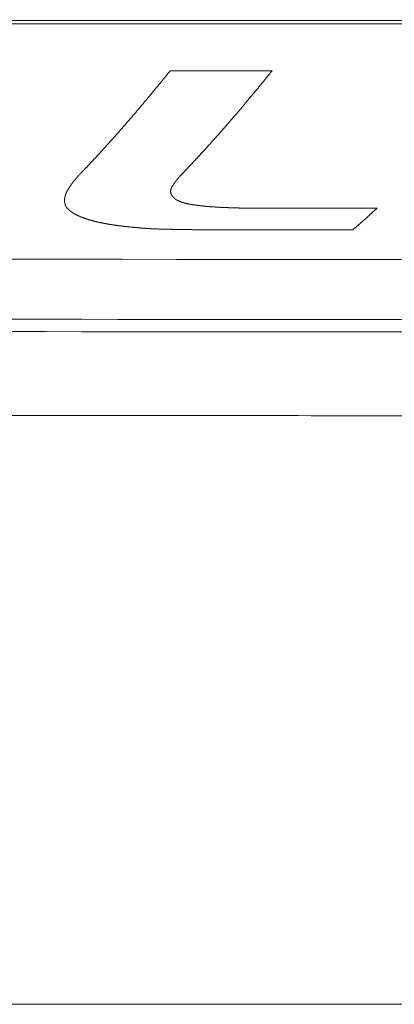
# Model space of a CAD drawing. Header units: millimetres. Extents: x 0 to 594, y 0 to 420.
# Tile 317 of 656: x 295.14 to 299.21, y 254.11 to 264.78. Entities that reach past the tile are written whole.
import ezdxf

# ---------------------------------------------------------------- set-up
doc = ezdxf.new("R2010")
doc.units = ezdxf.units.MM
doc.layers.add('1', color=7, linetype='Continuous', true_color=0xffffff)

msp = doc.modelspace()

# ---------------------------------------------------------------- linework, layer by layer
at = {"layer": '1', "color": 8, "linetype": 'Continuous', "lineweight": 18}
msp.add_line((73.601, 254.109), (350.782, 254.109), dxfattribs=at)
at = {"layer": '1', "color": 155, "linetype": 'Continuous', "lineweight": 13}
for points, knots in [([(282.068, 264.769), (283.645, 264.77), (286.798, 264.771), (291.133, 264.773), (295.074, 264.775), (299.409, 264.776), (304.533, 264.779), (310.05, 264.781), (315.174, 264.783), (318.327, 264.784), (319.903, 264.785)], [0, 0, 0, 0, 0.125, 0.25, 0.343754, 0.4375, 0.593746, 0.75, 0.875, 1, 1, 1, 1]), ([(295.814, 263.126), (295.816, 263.128), (295.821, 263.133), (295.827, 263.14), (295.834, 263.146), (295.84, 263.153), (295.847, 263.16), (295.853, 263.167), (295.86, 263.174), (295.867, 263.181), (295.873, 263.187), (295.88, 263.194), (295.886, 263.201), (295.893, 263.208), (295.899, 263.215), (295.906, 263.222), (295.912, 263.229), (295.919, 263.236), (295.925, 263.243), (295.932, 263.25), (295.938, 263.257), (295.945, 263.264), (295.951, 263.271), (295.958, 263.278), (295.965, 263.285), (295.971, 263.292), (295.978, 263.299), (295.984, 263.306), (295.991, 263.313), (295.997, 263.32), (296.004, 263.327), (296.01, 263.334), (296.017, 263.341), (296.023, 263.348), (296.03, 263.355), (296.037, 263.362), (296.043, 263.37), (296.05, 263.377), (296.056, 263.384), (296.063, 263.391), (296.069, 263.398), (296.076, 263.406), (296.082, 263.413), (296.089, 263.42), (296.096, 263.427), (296.102, 263.434), (296.109, 263.442), (296.115, 263.449), (296.122, 263.456), (296.128, 263.464), (296.135, 263.471), (296.141, 263.478), (296.148, 263.485), (296.155, 263.493), (296.161, 263.5), (296.168, 263.508), (296.174, 263.515), (296.181, 263.522), (296.187, 263.53), (296.194, 263.537), (296.201, 263.544), (296.207, 263.552), (296.214, 263.559), (296.22, 263.567), (296.227, 263.574), (296.233, 263.582), (296.24, 263.589), (296.247, 263.597), (296.253, 263.604), (296.26, 263.612), (296.266, 263.619), (296.273, 263.627), (296.279, 263.634), (296.286, 263.642), (296.293, 263.649), (296.299, 263.657), (296.306, 263.665), (296.312, 263.672), (296.319, 263.68), (296.326, 263.687), (296.332, 263.695), (296.339, 263.703), (296.345, 263.71), (296.352, 263.718), (296.359, 263.726), (296.365, 263.733), (296.372, 263.741), (296.378, 263.749), (296.385, 263.756), (296.392, 263.764), (296.398, 263.772), (296.405, 263.78), (296.411, 263.787), (296.418, 263.795), (296.425, 263.803), (296.431, 263.811), (296.438, 263.819), (296.444, 263.826), (296.451, 263.834), (296.458, 263.842), (296.464, 263.85), (296.471, 263.858), (296.478, 263.866), (296.484, 263.873), (296.491, 263.881), (296.497, 263.889), (296.504, 263.897), (296.511, 263.905), (296.517, 263.913), (296.524, 263.921), (296.531, 263.929), (296.537, 263.937), (296.544, 263.945), (296.551, 263.953), (296.557, 263.961), (296.564, 263.969), (296.571, 263.977), (296.577, 263.985), (296.584, 263.993), (296.591, 264.001), (296.597, 264.009), (296.604, 264.017), (296.611, 264.025), (296.617, 264.033), (296.624, 264.041), (296.631, 264.049), (296.637, 264.057), (296.644, 264.065), (296.651, 264.073), (296.657, 264.082), (296.664, 264.09), (296.671, 264.098), (296.677, 264.106), (296.684, 264.114), (296.691, 264.122), (296.697, 264.131), (296.704, 264.139), (296.711, 264.147), (296.717, 264.155), (296.724, 264.163), (296.731, 264.172), (296.738, 264.18), (296.744, 264.188), (296.751, 264.196), (296.758, 264.205), (296.764, 264.213), (296.771, 264.221), (296.776, 264.227), (296.778, 264.23)], [0, 0, 0, 0, 0.006849, 0.013699, 0.020548, 0.027397, 0.034247, 0.041096, 0.047945, 0.054795, 0.061644, 0.068493, 0.075343, 0.082192, 0.089041, 0.095891, 0.10274, 0.10959, 0.116439, 0.123288, 0.130138, 0.136987, 0.143837, 0.150686, 0.157535, 0.164385, 0.171234, 0.178084, 0.184933, 0.191782, 0.198632, 0.205481, 0.212331, 0.21918, 0.226029, 0.232879, 0.239728, 0.246578, 0.253427, 0.260276, 0.267126, 0.273975, 0.280825, 0.287674, 0.294523, 0.301373, 0.308222, 0.315072, 0.321921, 0.32877, 0.33562, 0.342469, 0.349318, 0.356168, 0.363017, 0.369867, 0.376716, 0.383565, 0.390415, 0.397264, 0.404113, 0.410963, 0.417812, 0.424662, 0.431511, 0.43836, 0.44521, 0.452059, 0.458908, 0.465758, 0.472607, 0.479456, 0.486306, 0.493155, 0.500004, 0.506854, 0.513703, 0.520552, 0.527402, 0.534251, 0.5411, 0.54795, 0.554799, 0.561648, 0.568497, 0.575347, 0.582196, 0.589045, 0.595895, 0.602744, 0.609593, 0.616442, 0.623292, 0.630141, 0.63699, 0.643839, 0.650689, 0.657538, 0.664387, 0.671236, 0.678086, 0.684935, 0.691784, 0.698633, 0.705483, 0.712332, 0.719181, 0.72603, 0.73288, 0.739729, 0.746578, 0.753427, 0.760276, 0.767126, 0.773975, 0.780824, 0.787673, 0.794523, 0.801372, 0.808221, 0.81507, 0.821919, 0.828769, 0.835618, 0.842467, 0.849316, 0.856166, 0.863015, 0.869864, 0.876713, 0.883562, 0.890412, 0.897261, 0.90411, 0.910959, 0.917809, 0.924658, 0.931507, 0.938356, 0.945206, 0.952055, 0.958904, 0.965754, 0.972603, 0.979452, 0.986301, 0.993151, 1, 1, 1, 1]), ([(297.885, 264.23), (297.883, 264.228), (297.878, 264.222), (297.872, 264.215), (297.866, 264.207), (297.86, 264.199), (297.854, 264.192), (297.847, 264.184), (297.841, 264.177), (297.835, 264.169), (297.829, 264.161), (297.823, 264.154), (297.816, 264.146), (297.81, 264.138), (297.804, 264.131), (297.798, 264.123), (297.792, 264.116), (297.785, 264.108), (297.779, 264.101), (297.773, 264.093), (297.767, 264.086), (297.761, 264.078), (297.754, 264.07), (297.748, 264.063), (297.742, 264.055), (297.736, 264.048), (297.73, 264.04), (297.724, 264.033), (297.717, 264.026), (297.711, 264.018), (297.705, 264.011), (297.699, 264.003), (297.693, 263.996), (297.687, 263.988), (297.68, 263.981), (297.674, 263.973), (297.668, 263.966), (297.662, 263.959), (297.656, 263.951), (297.65, 263.944), (297.644, 263.937), (297.637, 263.929), (297.631, 263.922), (297.625, 263.914), (297.619, 263.907), (297.613, 263.9), (297.607, 263.893), (297.601, 263.885), (297.594, 263.878), (297.588, 263.871), (297.582, 263.863), (297.576, 263.856), (297.57, 263.849), (297.564, 263.842), (297.558, 263.834), (297.552, 263.827), (297.545, 263.82), (297.539, 263.813), (297.533, 263.805), (297.527, 263.798), (297.521, 263.791), (297.515, 263.784), (297.509, 263.777), (297.503, 263.769), (297.496, 263.762), (297.49, 263.755), (297.484, 263.748), (297.478, 263.741), (297.472, 263.734), (297.466, 263.727), (297.46, 263.72), (297.454, 263.712), (297.448, 263.705), (297.442, 263.698), (297.435, 263.691), (297.429, 263.684), (297.423, 263.677), (297.417, 263.67), (297.411, 263.663), (297.405, 263.656), (297.399, 263.649), (297.393, 263.642), (297.387, 263.635), (297.381, 263.628), (297.374, 263.621), (297.368, 263.614), (297.362, 263.607), (297.356, 263.6), (297.35, 263.593), (297.344, 263.586), (297.338, 263.579), (297.332, 263.573), (297.326, 263.566), (297.32, 263.559), (297.314, 263.552), (297.308, 263.545), (297.301, 263.538), (297.295, 263.531), (297.289, 263.524), (297.283, 263.518), (297.277, 263.511), (297.271, 263.504), (297.265, 263.497), (297.259, 263.49), (297.253, 263.484), (297.247, 263.477), (297.241, 263.47), (297.235, 263.463), (297.229, 263.457), (297.222, 263.45), (297.216, 263.443), (297.21, 263.436), (297.204, 263.43), (297.198, 263.423), (297.192, 263.416), (297.186, 263.41), (297.18, 263.403), (297.174, 263.396), (297.168, 263.39), (297.162, 263.383), (297.156, 263.376), (297.15, 263.37), (297.144, 263.363), (297.138, 263.356), (297.132, 263.35), (297.125, 263.343), (297.119, 263.337), (297.113, 263.33), (297.107, 263.324), (297.101, 263.317), (297.095, 263.31), (297.089, 263.304), (297.083, 263.297), (297.077, 263.291), (297.071, 263.284), (297.065, 263.278), (297.059, 263.271), (297.053, 263.265), (297.047, 263.258), (297.041, 263.252), (297.035, 263.246), (297.029, 263.239), (297.023, 263.233), (297.016, 263.226), (297.01, 263.22), (297.004, 263.214), (296.998, 263.207), (296.994, 263.203), (296.992, 263.201)], [0, 0, 0, 0, 0.006849, 0.013699, 0.020548, 0.027397, 0.034246, 0.041096, 0.047945, 0.054794, 0.061644, 0.068493, 0.075342, 0.082191, 0.089041, 0.09589, 0.102739, 0.109588, 0.116438, 0.123287, 0.130136, 0.136985, 0.143835, 0.150684, 0.157533, 0.164382, 0.171232, 0.178081, 0.18493, 0.191779, 0.198628, 0.205478, 0.212327, 0.219176, 0.226025, 0.232875, 0.239724, 0.246573, 0.253422, 0.260272, 0.267121, 0.27397, 0.280819, 0.287669, 0.294518, 0.301367, 0.308216, 0.315066, 0.321915, 0.328764, 0.335613, 0.342463, 0.349312, 0.356161, 0.36301, 0.36986, 0.376709, 0.383558, 0.390407, 0.397257, 0.404106, 0.410955, 0.417805, 0.424654, 0.431503, 0.438352, 0.445202, 0.452051, 0.4589, 0.46575, 0.472599, 0.479448, 0.486298, 0.493147, 0.499996, 0.506846, 0.513695, 0.520544, 0.527394, 0.534243, 0.541092, 0.547942, 0.554791, 0.56164, 0.56849, 0.575339, 0.582188, 0.589038, 0.595887, 0.602736, 0.609586, 0.616435, 0.623284, 0.630134, 0.636983, 0.643833, 0.650682, 0.657531, 0.664381, 0.67123, 0.678079, 0.684929, 0.691778, 0.698628, 0.705477, 0.712326, 0.719176, 0.726025, 0.732875, 0.739724, 0.746573, 0.753423, 0.760272, 0.767122, 0.773971, 0.78082, 0.78767, 0.794519, 0.801368, 0.808218, 0.815067, 0.821917, 0.828766, 0.835615, 0.842465, 0.849314, 0.856164, 0.863013, 0.869862, 0.876712, 0.883561, 0.89041, 0.89726, 0.904109, 0.910959, 0.917808, 0.924657, 0.931507, 0.938356, 0.945205, 0.952055, 0.958904, 0.965753, 0.972603, 0.979452, 0.986301, 0.993151, 1, 1, 1, 1]), ([(296.992, 263.201), (296.99, 263.199), (296.987, 263.195), (296.981, 263.189), (296.976, 263.183), (296.97, 263.177), (296.964, 263.171), (296.959, 263.166), (296.953, 263.16), (296.948, 263.154), (296.942, 263.148), (296.937, 263.142), (296.931, 263.137), (296.926, 263.131), (296.92, 263.125), (296.914, 263.119), (296.909, 263.113), (296.903, 263.108), (296.898, 263.102), (296.894, 263.098), (296.892, 263.096)], [0, 0, 0, 0, 0.055556, 0.111111, 0.166667, 0.222222, 0.277778, 0.333333, 0.388889, 0.444444, 0.5, 0.555555, 0.611111, 0.666666, 0.722222, 0.777778, 0.833333, 0.888889, 0.944444, 1, 1, 1, 1]), ([(295.668, 262.942), (295.669, 262.943), (295.67, 262.944), (295.671, 262.946), (295.672, 262.948), (295.674, 262.951), (295.675, 262.953), (295.676, 262.955), (295.678, 262.957), (295.679, 262.959), (295.681, 262.962), (295.682, 262.964), (295.683, 262.966), (295.685, 262.968), (295.686, 262.97), (295.688, 262.973), (295.689, 262.975), (295.691, 262.977), (295.692, 262.979), (295.694, 262.981), (295.695, 262.983), (295.697, 262.986), (295.698, 262.988), (295.7, 262.99), (295.701, 262.992), (295.703, 262.994), (295.704, 262.997), (295.706, 262.999), (295.707, 263.001), (295.709, 263.003), (295.711, 263.005), (295.712, 263.007), (295.714, 263.01), (295.715, 263.012), (295.717, 263.014), (295.719, 263.016), (295.72, 263.018), (295.722, 263.02), (295.724, 263.023), (295.725, 263.025), (295.727, 263.027), (295.729, 263.029), (295.731, 263.031), (295.732, 263.033), (295.734, 263.036), (295.736, 263.038), (295.737, 263.04), (295.739, 263.042), (295.741, 263.044), (295.743, 263.046), (295.745, 263.049), (295.746, 263.051), (295.748, 263.053), (295.75, 263.055), (295.752, 263.057), (295.754, 263.059), (295.755, 263.062), (295.757, 263.064), (295.759, 263.066), (295.761, 263.068), (295.763, 263.07), (295.765, 263.072), (295.767, 263.075), (295.769, 263.077), (295.77, 263.079), (295.772, 263.081), (295.774, 263.083), (295.776, 263.085), (295.778, 263.088), (295.78, 263.09), (295.782, 263.092), (295.784, 263.094), (295.786, 263.096), (295.788, 263.098), (295.79, 263.1), (295.792, 263.103), (295.794, 263.105), (295.796, 263.107), (295.798, 263.109), (295.8, 263.111), (295.802, 263.113), (295.804, 263.115), (295.806, 263.118), (295.808, 263.12), (295.81, 263.122), (295.812, 263.124), (295.814, 263.125), (295.814, 263.126)], [0, 0, 0, 0, 0.011764, 0.023528, 0.035292, 0.047055, 0.058817, 0.07058, 0.082342, 0.094104, 0.105865, 0.117627, 0.129388, 0.141149, 0.15291, 0.164671, 0.176432, 0.188192, 0.199953, 0.211714, 0.223474, 0.235235, 0.246996, 0.258757, 0.270518, 0.282279, 0.29404, 0.305801, 0.317563, 0.329325, 0.341086, 0.352848, 0.364611, 0.376373, 0.388136, 0.399898, 0.411661, 0.423425, 0.435188, 0.446952, 0.458716, 0.47048, 0.482244, 0.494009, 0.505774, 0.517539, 0.529305, 0.54107, 0.552836, 0.564602, 0.576369, 0.588135, 0.599902, 0.611669, 0.623436, 0.635203, 0.646971, 0.658738, 0.670506, 0.682274, 0.694042, 0.705811, 0.717579, 0.729347, 0.741116, 0.752884, 0.764653, 0.776421, 0.78819, 0.799959, 0.811727, 0.823496, 0.835264, 0.847032, 0.858801, 0.870569, 0.882336, 0.894104, 0.905872, 0.917639, 0.929406, 0.941172, 0.952939, 0.964705, 0.97647, 0.988235, 1, 1, 1, 1]), ([(296.892, 263.096), (296.892, 263.096), (296.891, 263.095), (296.889, 263.093), (296.888, 263.092), (296.886, 263.09), (296.885, 263.089), (296.884, 263.087), (296.882, 263.086), (296.881, 263.084), (296.88, 263.083), (296.878, 263.081), (296.877, 263.08), (296.876, 263.078), (296.874, 263.076), (296.873, 263.075), (296.872, 263.073), (296.87, 263.072), (296.869, 263.07), (296.868, 263.069), (296.866, 263.067), (296.865, 263.066), (296.864, 263.064), (296.863, 263.063), (296.861, 263.061), (296.86, 263.06), (296.859, 263.058), (296.858, 263.056), (296.856, 263.055), (296.855, 263.053), (296.854, 263.052), (296.853, 263.05), (296.852, 263.049), (296.85, 263.047), (296.849, 263.046), (296.848, 263.044), (296.847, 263.043), (296.846, 263.041), (296.845, 263.039), (296.843, 263.038), (296.842, 263.036), (296.841, 263.035), (296.84, 263.033), (296.839, 263.032), (296.838, 263.03), (296.837, 263.029), (296.835, 263.027), (296.834, 263.026), (296.833, 263.024), (296.832, 263.022), (296.831, 263.021), (296.83, 263.019), (296.829, 263.018), (296.828, 263.016), (296.827, 263.015), (296.825, 263.013), (296.824, 263.012), (296.823, 263.01), (296.822, 263.008), (296.821, 263.007), (296.82, 263.005), (296.819, 263.004), (296.818, 263.002), (296.817, 263.001), (296.816, 262.999), (296.815, 262.998), (296.814, 262.996), (296.813, 262.994), (296.812, 262.993), (296.811, 262.991), (296.81, 262.99), (296.809, 262.988), (296.808, 262.987), (296.807, 262.985), (296.806, 262.984), (296.804, 262.982), (296.804, 262.981), (296.803, 262.981)], [0, 0, 0, 0, 0.013334, 0.026666, 0.039998, 0.053329, 0.06666, 0.07999, 0.09332, 0.10665, 0.11998, 0.13331, 0.14664, 0.15997, 0.173301, 0.186632, 0.199963, 0.213294, 0.226626, 0.239958, 0.253291, 0.266624, 0.279958, 0.293292, 0.306626, 0.319962, 0.333297, 0.346633, 0.359969, 0.373306, 0.386642, 0.399979, 0.413317, 0.426654, 0.439991, 0.453329, 0.466666, 0.480003, 0.49334, 0.506677, 0.520013, 0.533349, 0.546684, 0.56002, 0.573355, 0.586689, 0.600024, 0.613358, 0.626692, 0.640026, 0.653359, 0.666693, 0.680026, 0.693359, 0.706692, 0.720025, 0.733358, 0.746691, 0.760023, 0.773356, 0.786688, 0.800021, 0.813353, 0.826685, 0.840018, 0.85335, 0.866682, 0.880014, 0.893346, 0.906678, 0.92001, 0.933341, 0.946673, 0.960005, 0.973337, 0.986668, 1, 1, 1, 1]), ([(296.803, 262.981), (296.803, 262.98), (296.803, 262.979), (296.802, 262.978), (296.801, 262.977), (296.8, 262.976), (296.8, 262.975), (296.799, 262.973), (296.798, 262.972), (296.798, 262.971), (296.797, 262.97), (296.796, 262.968), (296.796, 262.967), (296.795, 262.966), (296.794, 262.965), (296.794, 262.964), (296.793, 262.962), (296.793, 262.961), (296.792, 262.96), (296.792, 262.959), (296.791, 262.957), (296.791, 262.956), (296.79, 262.955), (296.79, 262.954), (296.789, 262.952), (296.789, 262.951), (296.788, 262.95), (296.788, 262.949), (296.788, 262.948), (296.787, 262.946), (296.787, 262.945), (296.787, 262.944), (296.786, 262.943), (296.786, 262.941), (296.786, 262.94), (296.785, 262.939), (296.785, 262.938), (296.785, 262.936), (296.785, 262.935), (296.785, 262.934), (296.784, 262.933), (296.784, 262.931), (296.784, 262.93), (296.784, 262.929), (296.784, 262.928), (296.784, 262.926), (296.784, 262.925), (296.784, 262.924), (296.784, 262.923), (296.784, 262.922), (296.784, 262.92), (296.784, 262.919), (296.784, 262.918), (296.784, 262.917), (296.784, 262.915), (296.784, 262.914), (296.785, 262.913), (296.785, 262.912), (296.785, 262.91), (296.785, 262.909), (296.785, 262.908), (296.786, 262.907), (296.786, 262.905), (296.786, 262.904), (296.787, 262.903), (296.787, 262.902), (296.787, 262.901), (296.788, 262.899), (296.788, 262.898), (296.789, 262.897), (296.789, 262.896), (296.79, 262.895), (296.79, 262.893), (296.791, 262.892), (296.791, 262.891), (296.792, 262.89), (296.792, 262.889), (296.793, 262.887), (296.794, 262.886), (296.794, 262.885), (296.795, 262.884), (296.796, 262.883), (296.796, 262.881), (296.797, 262.88), (296.798, 262.879), (296.799, 262.878), (296.799, 262.877), (296.8, 262.876), (296.801, 262.874), (296.802, 262.873), (296.803, 262.872), (296.804, 262.871), (296.804, 262.87), (296.805, 262.869), (296.806, 262.868), (296.807, 262.866), (296.808, 262.865), (296.809, 262.864), (296.81, 262.863), (296.811, 262.862), (296.812, 262.861), (296.814, 262.86), (296.815, 262.859), (296.816, 262.858), (296.817, 262.857), (296.818, 262.855), (296.819, 262.854), (296.82, 262.853), (296.821, 262.853), (296.822, 262.852)], [0, 0, 0, 0, 0.009352, 0.018706, 0.028064, 0.037424, 0.046786, 0.05615, 0.065516, 0.074883, 0.084251, 0.09362, 0.102989, 0.112359, 0.121729, 0.131099, 0.140469, 0.149838, 0.159206, 0.168574, 0.177941, 0.187307, 0.196671, 0.206034, 0.215396, 0.224756, 0.234114, 0.243471, 0.252826, 0.262178, 0.271529, 0.280878, 0.290224, 0.299569, 0.308912, 0.318252, 0.327591, 0.336927, 0.346262, 0.355595, 0.364926, 0.374255, 0.383583, 0.392909, 0.402234, 0.411558, 0.420881, 0.430203, 0.439525, 0.448846, 0.458167, 0.467488, 0.47681, 0.486132, 0.495455, 0.504779, 0.514105, 0.523432, 0.532761, 0.542091, 0.551423, 0.560756, 0.57009, 0.579426, 0.588763, 0.598102, 0.607441, 0.616782, 0.626124, 0.635468, 0.644812, 0.654157, 0.663504, 0.672851, 0.682199, 0.691548, 0.700898, 0.710248, 0.719599, 0.72895, 0.738302, 0.747654, 0.757007, 0.76636, 0.775712, 0.785065, 0.794418, 0.80377, 0.813123, 0.822475, 0.831826, 0.841178, 0.850528, 0.859878, 0.869228, 0.878576, 0.887924, 0.89727, 0.906616, 0.915961, 0.925304, 0.934646, 0.943987, 0.953326, 0.962664, 0.972001, 0.981335, 0.990669, 1, 1, 1, 1]), ([(295.638, 262.782), (295.638, 262.783), (295.638, 262.784), (295.637, 262.785), (295.637, 262.786), (295.637, 262.788), (295.636, 262.789), (295.636, 262.79), (295.636, 262.792), (295.636, 262.793), (295.635, 262.794), (295.635, 262.796), (295.635, 262.797), (295.635, 262.798), (295.634, 262.8), (295.634, 262.801), (295.634, 262.802), (295.634, 262.803), (295.634, 262.805), (295.633, 262.806), (295.633, 262.807), (295.633, 262.809), (295.633, 262.81), (295.633, 262.811), (295.633, 262.813), (295.633, 262.814), (295.633, 262.815), (295.633, 262.817), (295.632, 262.818), (295.632, 262.819), (295.632, 262.821), (295.632, 262.822), (295.632, 262.823), (295.632, 262.825), (295.632, 262.826), (295.632, 262.827), (295.632, 262.829), (295.632, 262.83), (295.632, 262.832), (295.632, 262.833), (295.633, 262.834), (295.633, 262.836), (295.633, 262.837), (295.633, 262.838), (295.633, 262.84), (295.633, 262.841), (295.633, 262.842), (295.633, 262.844), (295.633, 262.845), (295.634, 262.846), (295.634, 262.848), (295.634, 262.849), (295.634, 262.85), (295.634, 262.852), (295.635, 262.853), (295.635, 262.854), (295.635, 262.856), (295.635, 262.857), (295.635, 262.858), (295.636, 262.86), (295.636, 262.861), (295.636, 262.862), (295.637, 262.864), (295.637, 262.865), (295.637, 262.867), (295.637, 262.868), (295.638, 262.869), (295.638, 262.871), (295.638, 262.872), (295.639, 262.873), (295.639, 262.875), (295.64, 262.876), (295.64, 262.877), (295.64, 262.879), (295.641, 262.88), (295.641, 262.881), (295.642, 262.883), (295.642, 262.884), (295.642, 262.885), (295.643, 262.887), (295.643, 262.888), (295.644, 262.889), (295.644, 262.891), (295.645, 262.892), (295.645, 262.894), (295.646, 262.895), (295.646, 262.896), (295.647, 262.898), (295.647, 262.899), (295.648, 262.9), (295.648, 262.902), (295.649, 262.903), (295.649, 262.904), (295.65, 262.906), (295.651, 262.907), (295.651, 262.908), (295.652, 262.91), (295.652, 262.911), (295.653, 262.912), (295.654, 262.914), (295.654, 262.915), (295.655, 262.916), (295.656, 262.918), (295.656, 262.919), (295.657, 262.92), (295.658, 262.922), (295.658, 262.923), (295.659, 262.925), (295.66, 262.926), (295.66, 262.927), (295.661, 262.929), (295.662, 262.93), (295.662, 262.931), (295.663, 262.933), (295.664, 262.934), (295.665, 262.935), (295.665, 262.937), (295.666, 262.938), (295.667, 262.939), (295.668, 262.941), (295.668, 262.941), (295.668, 262.942)], [0, 0, 0, 0, 0.008403, 0.016805, 0.025205, 0.033604, 0.042002, 0.050399, 0.058795, 0.06719, 0.075584, 0.083977, 0.092369, 0.100761, 0.109152, 0.117542, 0.125932, 0.134322, 0.142711, 0.151099, 0.159488, 0.167876, 0.176264, 0.184651, 0.193039, 0.201426, 0.209814, 0.218202, 0.226589, 0.234977, 0.243365, 0.251753, 0.260141, 0.268529, 0.276918, 0.285307, 0.293696, 0.302086, 0.310476, 0.318867, 0.327258, 0.335649, 0.344041, 0.352434, 0.360827, 0.36922, 0.377614, 0.386009, 0.394404, 0.4028, 0.411197, 0.419594, 0.427991, 0.43639, 0.444789, 0.453189, 0.461589, 0.46999, 0.478392, 0.486794, 0.495197, 0.503601, 0.512005, 0.52041, 0.528816, 0.537223, 0.54563, 0.554037, 0.562446, 0.570855, 0.579264, 0.587674, 0.596085, 0.604497, 0.612908, 0.621321, 0.629734, 0.638147, 0.646561, 0.654976, 0.663391, 0.671806, 0.680222, 0.688638, 0.697054, 0.705471, 0.713888, 0.722305, 0.730723, 0.739141, 0.747559, 0.755977, 0.764395, 0.772814, 0.781232, 0.789651, 0.798069, 0.806487, 0.814906, 0.823324, 0.831742, 0.84016, 0.848577, 0.856995, 0.865411, 0.873828, 0.882244, 0.89066, 0.899075, 0.90749, 0.915904, 0.924317, 0.93273, 0.941142, 0.949553, 0.957963, 0.966372, 0.974781, 0.983188, 0.991595, 1, 1, 1, 1]), ([(296.822, 262.852), (296.822, 262.852), (296.822, 262.852), (296.823, 262.851), (296.823, 262.85), (296.824, 262.85), (296.825, 262.849), (296.825, 262.848), (296.826, 262.848), (296.826, 262.847), (296.827, 262.847), (296.828, 262.846), (296.828, 262.845), (296.829, 262.845), (296.83, 262.844), (296.83, 262.844), (296.831, 262.843), (296.832, 262.842), (296.833, 262.842), (296.833, 262.841), (296.834, 262.841), (296.835, 262.84), (296.836, 262.839), (296.836, 262.839), (296.837, 262.838), (296.838, 262.838), (296.839, 262.837), (296.84, 262.837), (296.84, 262.836), (296.841, 262.836), (296.842, 262.835), (296.843, 262.834), (296.844, 262.834), (296.845, 262.833), (296.845, 262.833), (296.846, 262.832), (296.847, 262.832), (296.848, 262.831), (296.849, 262.831), (296.85, 262.83), (296.851, 262.83), (296.852, 262.829), (296.853, 262.829), (296.853, 262.828), (296.854, 262.827), (296.855, 262.827), (296.856, 262.826), (296.857, 262.826), (296.858, 262.825), (296.859, 262.825), (296.86, 262.824), (296.861, 262.824), (296.862, 262.823), (296.863, 262.823), (296.864, 262.823), (296.865, 262.822), (296.866, 262.822), (296.867, 262.821), (296.868, 262.821), (296.869, 262.82), (296.87, 262.82), (296.871, 262.819), (296.872, 262.819), (296.873, 262.818), (296.874, 262.818), (296.875, 262.817), (296.876, 262.817), (296.878, 262.816), (296.879, 262.816), (296.88, 262.816), (296.881, 262.815), (296.882, 262.815), (296.883, 262.814), (296.884, 262.814), (296.885, 262.813), (296.886, 262.813), (296.887, 262.813), (296.889, 262.812), (296.89, 262.812), (296.891, 262.811), (296.892, 262.811), (296.893, 262.81), (296.894, 262.81), (296.895, 262.81), (296.897, 262.809), (296.898, 262.809), (296.899, 262.808), (296.9, 262.808), (296.901, 262.808), (296.902, 262.807), (296.904, 262.807), (296.905, 262.806), (296.906, 262.806), (296.907, 262.806), (296.908, 262.805), (296.909, 262.805), (296.911, 262.805), (296.912, 262.804), (296.913, 262.804), (296.914, 262.803), (296.915, 262.803), (296.917, 262.803), (296.918, 262.802), (296.919, 262.802), (296.92, 262.802), (296.922, 262.801), (296.923, 262.801), (296.924, 262.801), (296.925, 262.8), (296.927, 262.8), (296.928, 262.799), (296.929, 262.799), (296.93, 262.799), (296.932, 262.798), (296.933, 262.798), (296.934, 262.798), (296.935, 262.797), (296.937, 262.797), (296.938, 262.797), (296.939, 262.796), (296.94, 262.796), (296.942, 262.796), (296.943, 262.795), (296.944, 262.795), (296.945, 262.795), (296.947, 262.795), (296.948, 262.794), (296.949, 262.794), (296.951, 262.794), (296.952, 262.793), (296.953, 262.793), (296.954, 262.793), (296.956, 262.792), (296.957, 262.792), (296.958, 262.792), (296.96, 262.792), (296.961, 262.791), (296.962, 262.791), (296.963, 262.791), (296.965, 262.79), (296.966, 262.79), (296.967, 262.79), (296.969, 262.789), (296.97, 262.789), (296.971, 262.789), (296.973, 262.789), (296.974, 262.788), (296.975, 262.788), (296.976, 262.788), (296.978, 262.788), (296.979, 262.787), (296.98, 262.787), (296.982, 262.787), (296.983, 262.786), (296.984, 262.786), (296.986, 262.786), (296.987, 262.786), (296.988, 262.785), (296.99, 262.785), (296.991, 262.785), (296.992, 262.785), (296.994, 262.784), (296.995, 262.784), (296.996, 262.784), (296.998, 262.784), (296.999, 262.783), (297, 262.783), (297.002, 262.783), (297.003, 262.783), (297.004, 262.782), (297.006, 262.782), (297.007, 262.782), (297.008, 262.782), (297.01, 262.782), (297.011, 262.781), (297.012, 262.781), (297.014, 262.781), (297.015, 262.781), (297.018, 262.78), (297.023, 262.779), (297.031, 262.778), (297.038, 262.777), (297.045, 262.776), (297.052, 262.775), (297.06, 262.774), (297.067, 262.773), (297.074, 262.772), (297.082, 262.771), (297.089, 262.77), (297.094, 262.769), (297.096, 262.769)], [0, 0, 0, 0, 0.004265, 0.008525, 0.012781, 0.017033, 0.021281, 0.025525, 0.029766, 0.034003, 0.038237, 0.042468, 0.046697, 0.050923, 0.055146, 0.059368, 0.063587, 0.067804, 0.07202, 0.076234, 0.080446, 0.084658, 0.088868, 0.093077, 0.097285, 0.101492, 0.105699, 0.109905, 0.114111, 0.118316, 0.122521, 0.126726, 0.130931, 0.135136, 0.139341, 0.143546, 0.147752, 0.151958, 0.156164, 0.160371, 0.164578, 0.168786, 0.172994, 0.177203, 0.181413, 0.185624, 0.189836, 0.194048, 0.198261, 0.202475, 0.20669, 0.210906, 0.215123, 0.21934, 0.223559, 0.227779, 0.231999, 0.236221, 0.240443, 0.244666, 0.248891, 0.253116, 0.257342, 0.261569, 0.265797, 0.270026, 0.274256, 0.278488, 0.28272, 0.286954, 0.291189, 0.295425, 0.299662, 0.303901, 0.308141, 0.312382, 0.316624, 0.320868, 0.325113, 0.32936, 0.333607, 0.337856, 0.342107, 0.346358, 0.350611, 0.354865, 0.359121, 0.363377, 0.367635, 0.371894, 0.376154, 0.380416, 0.384678, 0.388942, 0.393206, 0.397472, 0.401738, 0.406006, 0.410274, 0.414543, 0.418813, 0.423084, 0.427355, 0.431627, 0.4359, 0.440173, 0.444447, 0.448721, 0.452996, 0.457271, 0.461546, 0.465821, 0.470096, 0.474372, 0.478647, 0.482923, 0.487198, 0.491473, 0.495747, 0.500021, 0.504295, 0.508568, 0.512841, 0.517114, 0.521386, 0.525657, 0.529928, 0.534199, 0.538469, 0.542739, 0.547008, 0.551277, 0.555545, 0.559813, 0.56408, 0.568347, 0.572614, 0.576879, 0.581145, 0.58541, 0.589674, 0.593938, 0.598201, 0.602464, 0.606726, 0.610987, 0.615248, 0.619508, 0.623768, 0.628027, 0.632285, 0.636542, 0.640799, 0.645055, 0.64931, 0.653564, 0.657817, 0.66207, 0.666321, 0.670572, 0.674822, 0.67907, 0.683318, 0.687565, 0.69181, 0.696055, 0.700298, 0.70454, 0.708781, 0.713021, 0.717259, 0.721496, 0.725732, 0.729966, 0.734199, 0.738431, 0.742661, 0.746889, 0.751116, 0.773761, 0.79637, 0.818954, 0.841525, 0.864092, 0.886667, 0.909259, 0.931878, 0.954535, 0.977239, 1, 1, 1, 1]), ([(295.803, 262.649), (295.802, 262.65), (295.801, 262.65), (295.798, 262.651), (295.796, 262.652), (295.794, 262.653), (295.792, 262.654), (295.789, 262.655), (295.787, 262.656), (295.785, 262.657), (295.783, 262.658), (295.78, 262.659), (295.778, 262.66), (295.776, 262.661), (295.774, 262.662), (295.772, 262.663), (295.769, 262.664), (295.767, 262.665), (295.765, 262.667), (295.763, 262.668), (295.761, 262.669), (295.759, 262.67), (295.756, 262.671), (295.754, 262.672), (295.752, 262.673), (295.75, 262.674), (295.748, 262.675), (295.746, 262.676), (295.744, 262.677), (295.742, 262.678), (295.74, 262.68), (295.738, 262.681), (295.736, 262.682), (295.734, 262.683), (295.732, 262.684), (295.73, 262.685), (295.728, 262.686), (295.726, 262.687), (295.724, 262.689), (295.722, 262.69), (295.721, 262.691), (295.719, 262.692), (295.717, 262.693), (295.715, 262.694), (295.713, 262.696), (295.711, 262.697), (295.71, 262.698), (295.708, 262.699), (295.706, 262.7), (295.704, 262.702), (295.703, 262.703), (295.701, 262.704), (295.699, 262.705), (295.698, 262.707), (295.696, 262.708), (295.694, 262.709), (295.693, 262.71), (295.691, 262.712), (295.69, 262.713), (295.688, 262.714), (295.687, 262.715), (295.685, 262.717), (295.683, 262.718), (295.682, 262.719), (295.681, 262.721), (295.679, 262.722), (295.678, 262.723), (295.676, 262.725), (295.675, 262.726), (295.674, 262.727), (295.672, 262.729), (295.671, 262.73), (295.67, 262.731), (295.668, 262.733), (295.667, 262.734), (295.666, 262.735), (295.665, 262.737), (295.663, 262.738), (295.662, 262.739), (295.661, 262.741), (295.66, 262.742), (295.659, 262.743), (295.658, 262.745), (295.657, 262.746), (295.656, 262.748), (295.655, 262.749), (295.654, 262.75), (295.653, 262.752), (295.652, 262.753), (295.651, 262.755), (295.65, 262.756), (295.649, 262.758), (295.648, 262.759), (295.647, 262.76), (295.647, 262.762), (295.646, 262.763), (295.645, 262.765), (295.644, 262.766), (295.644, 262.768), (295.643, 262.769), (295.642, 262.771), (295.642, 262.772), (295.641, 262.774), (295.641, 262.775), (295.64, 262.776), (295.64, 262.778), (295.639, 262.779), (295.639, 262.781), (295.638, 262.782), (295.638, 262.782)], [0, 0, 0, 0, 0.009356, 0.018713, 0.028071, 0.03743, 0.04679, 0.05615, 0.065511, 0.074872, 0.084233, 0.093594, 0.102955, 0.112316, 0.121676, 0.131036, 0.140395, 0.149754, 0.159112, 0.168469, 0.177825, 0.18718, 0.196535, 0.205888, 0.21524, 0.224591, 0.23394, 0.243289, 0.252636, 0.261983, 0.271328, 0.280671, 0.290014, 0.299356, 0.308696, 0.318035, 0.327374, 0.336711, 0.346048, 0.355384, 0.364719, 0.374054, 0.383388, 0.392722, 0.402055, 0.411389, 0.420723, 0.430057, 0.439391, 0.448726, 0.458062, 0.467399, 0.476737, 0.486076, 0.495417, 0.50476, 0.514105, 0.523452, 0.5328, 0.542149, 0.5515, 0.560852, 0.570204, 0.579558, 0.588912, 0.598266, 0.607621, 0.616975, 0.62633, 0.635685, 0.645039, 0.654393, 0.663746, 0.673099, 0.682452, 0.691804, 0.701154, 0.710505, 0.719854, 0.729202, 0.738549, 0.747896, 0.757241, 0.766585, 0.775928, 0.78527, 0.794611, 0.803951, 0.81329, 0.822628, 0.831966, 0.841302, 0.850638, 0.859972, 0.869307, 0.878641, 0.887974, 0.897307, 0.90664, 0.915973, 0.925306, 0.93464, 0.943974, 0.953309, 0.962644, 0.971981, 0.981319, 0.990659, 1, 1, 1, 1]), ([(297.096, 262.769), (297.098, 262.769), (297.1, 262.768), (297.104, 262.768), (297.108, 262.768), (297.111, 262.767), (297.115, 262.767), (297.119, 262.766), (297.123, 262.766), (297.127, 262.765), (297.13, 262.765), (297.134, 262.765), (297.138, 262.764), (297.142, 262.764), (297.146, 262.763), (297.15, 262.763), (297.153, 262.763), (297.157, 262.762), (297.161, 262.762), (297.165, 262.762), (297.169, 262.761), (297.172, 262.761), (297.176, 262.761), (297.18, 262.76), (297.184, 262.76), (297.188, 262.76), (297.192, 262.759), (297.196, 262.759), (297.199, 262.759), (297.203, 262.758), (297.207, 262.758), (297.211, 262.758), (297.215, 262.757), (297.219, 262.757), (297.222, 262.757), (297.226, 262.756), (297.23, 262.756), (297.234, 262.756), (297.238, 262.756), (297.242, 262.755), (297.246, 262.755), (297.249, 262.755), (297.253, 262.755), (297.257, 262.754), (297.261, 262.754), (297.265, 262.754), (297.269, 262.754), (297.273, 262.753), (297.277, 262.753), (297.28, 262.753), (297.284, 262.753), (297.288, 262.752), (297.292, 262.752), (297.296, 262.752), (297.3, 262.752), (297.304, 262.752), (297.307, 262.751), (297.311, 262.751), (297.315, 262.751), (297.319, 262.751), (297.323, 262.75), (297.327, 262.75), (297.331, 262.75), (297.335, 262.75), (297.338, 262.75), (297.342, 262.75), (297.346, 262.749), (297.35, 262.749), (297.354, 262.749), (297.358, 262.749), (297.362, 262.749), (297.366, 262.748), (297.37, 262.748), (297.373, 262.748), (297.377, 262.748), (297.381, 262.748), (297.385, 262.748), (297.389, 262.747), (297.393, 262.747), (297.397, 262.747), (297.401, 262.747), (297.404, 262.747), (297.408, 262.747), (297.412, 262.747), (297.416, 262.746), (297.42, 262.746), (297.424, 262.746), (297.428, 262.746), (297.432, 262.746), (297.436, 262.746), (297.439, 262.746), (297.443, 262.746), (297.447, 262.745), (297.451, 262.745), (297.455, 262.745), (297.459, 262.745), (297.463, 262.745), (297.467, 262.745), (297.471, 262.745), (297.474, 262.745), (297.478, 262.745), (297.482, 262.744), (297.486, 262.744), (297.49, 262.744), (297.494, 262.744), (297.498, 262.744), (297.502, 262.744), (297.506, 262.744), (297.51, 262.744), (297.513, 262.744), (297.517, 262.744), (297.521, 262.744), (297.525, 262.743), (297.529, 262.743), (297.533, 262.743), (297.537, 262.743), (297.541, 262.743), (297.545, 262.743), (297.549, 262.743), (297.552, 262.743), (297.556, 262.743), (297.56, 262.743), (297.564, 262.743), (297.568, 262.743), (297.572, 262.743), (297.576, 262.743), (297.58, 262.742), (297.584, 262.742), (297.588, 262.742), (297.591, 262.742), (297.595, 262.742), (297.599, 262.742), (297.603, 262.742), (297.607, 262.742), (297.611, 262.742), (297.615, 262.742), (297.619, 262.742), (297.623, 262.742), (297.627, 262.742), (297.63, 262.742), (297.634, 262.742), (297.638, 262.742), (297.642, 262.742), (297.646, 262.742), (297.65, 262.742), (297.654, 262.742), (297.658, 262.742), (297.662, 262.742), (297.666, 262.742), (297.669, 262.742), (297.673, 262.742), (297.677, 262.742), (297.681, 262.742), (297.685, 262.742), (297.689, 262.742), (297.693, 262.742), (297.697, 262.742), (297.701, 262.742), (297.705, 262.742), (297.708, 262.742), (297.712, 262.742), (297.716, 262.742), (297.719, 262.742), (297.72, 262.742)], [0, 0, 0, 0, 0.006212, 0.012425, 0.018637, 0.02485, 0.031062, 0.037274, 0.043487, 0.049699, 0.055912, 0.062125, 0.068337, 0.07455, 0.080763, 0.086976, 0.09319, 0.099403, 0.105617, 0.111831, 0.118045, 0.124259, 0.130473, 0.136687, 0.142901, 0.149116, 0.15533, 0.161545, 0.167759, 0.173974, 0.180189, 0.186403, 0.192618, 0.198832, 0.205047, 0.211261, 0.217475, 0.223689, 0.229902, 0.236116, 0.242329, 0.248541, 0.254754, 0.260965, 0.267177, 0.273388, 0.279599, 0.285809, 0.29202, 0.29823, 0.304439, 0.310649, 0.316858, 0.323067, 0.329276, 0.335485, 0.341694, 0.347902, 0.354111, 0.360319, 0.366528, 0.372736, 0.378944, 0.385152, 0.39136, 0.397568, 0.403776, 0.409984, 0.416193, 0.422401, 0.428609, 0.434817, 0.441025, 0.447234, 0.453442, 0.45965, 0.465859, 0.472067, 0.478276, 0.484485, 0.490694, 0.496903, 0.503112, 0.509321, 0.51553, 0.521739, 0.527949, 0.534158, 0.540368, 0.546578, 0.552788, 0.558998, 0.565208, 0.571418, 0.577628, 0.583839, 0.590049, 0.59626, 0.60247, 0.608681, 0.614892, 0.621103, 0.627314, 0.633525, 0.639736, 0.645948, 0.652159, 0.658371, 0.664582, 0.670794, 0.677005, 0.683217, 0.689429, 0.695641, 0.701853, 0.708065, 0.714277, 0.720489, 0.726701, 0.732913, 0.739126, 0.745338, 0.75155, 0.757763, 0.763975, 0.770187, 0.7764, 0.782612, 0.788824, 0.795037, 0.801249, 0.807461, 0.813674, 0.819886, 0.826098, 0.83231, 0.838522, 0.844734, 0.850946, 0.857158, 0.86337, 0.869582, 0.875794, 0.882006, 0.888217, 0.894429, 0.90064, 0.906851, 0.913062, 0.919273, 0.925484, 0.931695, 0.937905, 0.944115, 0.950326, 0.956536, 0.962745, 0.968955, 0.975165, 0.981374, 0.987583, 0.993791, 1, 1, 1, 1]), ([(297.72, 262.742), (297.782, 262.742), (297.907, 262.742), (298.093, 262.742), (298.28, 262.742), (298.467, 262.742), (298.654, 262.742), (298.84, 262.742), (298.965, 262.742), (299.027, 262.742)], [0, 0, 0, 0, 0.142857, 0.285714, 0.428571, 0.571428, 0.714285, 0.857143, 1, 1, 1, 1]), ([(299.027, 262.742), (299.025, 262.74), (299.021, 262.737), (299.015, 262.731), (299.01, 262.726), (299.004, 262.721), (298.998, 262.715), (298.993, 262.71), (298.987, 262.705), (298.981, 262.7), (298.975, 262.694), (298.97, 262.689), (298.964, 262.684), (298.958, 262.679), (298.953, 262.674), (298.947, 262.668), (298.941, 262.663), (298.935, 262.658), (298.93, 262.653), (298.924, 262.648), (298.918, 262.643), (298.913, 262.638), (298.907, 262.633), (298.901, 262.627), (298.895, 262.622), (298.89, 262.617), (298.884, 262.612), (298.878, 262.607), (298.873, 262.602), (298.867, 262.597), (298.861, 262.592), (298.855, 262.587), (298.85, 262.582), (298.844, 262.577), (298.838, 262.572), (298.832, 262.567), (298.827, 262.562), (298.821, 262.557), (298.815, 262.552), (298.81, 262.547), (298.804, 262.542), (298.798, 262.537), (298.792, 262.532), (298.787, 262.527), (298.781, 262.523), (298.775, 262.518), (298.769, 262.513), (298.766, 262.51), (298.764, 262.508)], [0, 0, 0, 0, 0.021739, 0.043478, 0.065217, 0.086957, 0.108696, 0.130435, 0.152174, 0.173913, 0.195652, 0.217391, 0.23913, 0.26087, 0.282609, 0.304348, 0.326087, 0.347826, 0.369565, 0.391304, 0.413043, 0.434783, 0.456522, 0.478261, 0.5, 0.521739, 0.543478, 0.565217, 0.586957, 0.608696, 0.630435, 0.652174, 0.673913, 0.695652, 0.717391, 0.73913, 0.76087, 0.782609, 0.804348, 0.826087, 0.847826, 0.869565, 0.891304, 0.913043, 0.934783, 0.956522, 0.978261, 1, 1, 1, 1]), ([(296.186, 262.556), (296.185, 262.556), (296.182, 262.557), (296.178, 262.557), (296.173, 262.558), (296.169, 262.559), (296.165, 262.559), (296.16, 262.56), (296.156, 262.561), (296.152, 262.561), (296.147, 262.562), (296.143, 262.563), (296.139, 262.563), (296.134, 262.564), (296.13, 262.565), (296.126, 262.565), (296.121, 262.566), (296.117, 262.567), (296.113, 262.567), (296.108, 262.568), (296.104, 262.569), (296.1, 262.57), (296.096, 262.57), (296.091, 262.571), (296.087, 262.572), (296.083, 262.573), (296.079, 262.573), (296.074, 262.574), (296.07, 262.575), (296.066, 262.576), (296.062, 262.576), (296.058, 262.577), (296.053, 262.578), (296.049, 262.579), (296.045, 262.58), (296.041, 262.58), (296.037, 262.581), (296.032, 262.582), (296.028, 262.583), (296.024, 262.584), (296.02, 262.585), (296.016, 262.586), (296.012, 262.587), (296.008, 262.587), (296.004, 262.588), (295.999, 262.589), (295.995, 262.59), (295.991, 262.591), (295.987, 262.592), (295.983, 262.593), (295.979, 262.594), (295.975, 262.595), (295.971, 262.596), (295.967, 262.597), (295.963, 262.598), (295.959, 262.599), (295.955, 262.6), (295.951, 262.601), (295.947, 262.602), (295.943, 262.603), (295.939, 262.604), (295.935, 262.605), (295.931, 262.606), (295.927, 262.607), (295.924, 262.608), (295.92, 262.609), (295.916, 262.61), (295.912, 262.612), (295.908, 262.613), (295.904, 262.614), (295.9, 262.615), (295.897, 262.616), (295.893, 262.617), (295.889, 262.618), (295.885, 262.62), (295.881, 262.621), (295.878, 262.622), (295.874, 262.623), (295.87, 262.624), (295.867, 262.626), (295.863, 262.627), (295.859, 262.628), (295.856, 262.629), (295.852, 262.631), (295.848, 262.632), (295.845, 262.633), (295.841, 262.634), (295.838, 262.636), (295.834, 262.637), (295.831, 262.638), (295.827, 262.64), (295.824, 262.641), (295.82, 262.642), (295.817, 262.644), (295.813, 262.645), (295.81, 262.647), (295.806, 262.648), (295.804, 262.649), (295.803, 262.649)], [0, 0, 0, 0, 0.010418, 0.020836, 0.031255, 0.041674, 0.052094, 0.062513, 0.072933, 0.083353, 0.093773, 0.104193, 0.114613, 0.125032, 0.135452, 0.145871, 0.15629, 0.166709, 0.177128, 0.187546, 0.197964, 0.208382, 0.218799, 0.229216, 0.239633, 0.250049, 0.260465, 0.270881, 0.281296, 0.291711, 0.302126, 0.312541, 0.322955, 0.333369, 0.343783, 0.354196, 0.36461, 0.375024, 0.385437, 0.395851, 0.406265, 0.416679, 0.427093, 0.437508, 0.447923, 0.458339, 0.468755, 0.479172, 0.489589, 0.500008, 0.510428, 0.520848, 0.531269, 0.541691, 0.552113, 0.562536, 0.572959, 0.583382, 0.593805, 0.604228, 0.614651, 0.625074, 0.635496, 0.645918, 0.65634, 0.666761, 0.677182, 0.687602, 0.698022, 0.708441, 0.718859, 0.729277, 0.739694, 0.75011, 0.760526, 0.770941, 0.781355, 0.791769, 0.802182, 0.812594, 0.823006, 0.833417, 0.843828, 0.854239, 0.864649, 0.875059, 0.885469, 0.895879, 0.906288, 0.916698, 0.927109, 0.937519, 0.947931, 0.958342, 0.968755, 0.979169, 0.989584, 1, 1, 1, 1]), ([(296.653, 262.516), (296.652, 262.516), (296.648, 262.516), (296.643, 262.516), (296.638, 262.516), (296.633, 262.516), (296.628, 262.516), (296.624, 262.517), (296.619, 262.517), (296.614, 262.517), (296.609, 262.517), (296.604, 262.517), (296.599, 262.518), (296.594, 262.518), (296.589, 262.518), (296.584, 262.518), (296.579, 262.519), (296.574, 262.519), (296.569, 262.519), (296.564, 262.519), (296.559, 262.52), (296.554, 262.52), (296.549, 262.52), (296.545, 262.521), (296.54, 262.521), (296.535, 262.521), (296.53, 262.521), (296.525, 262.522), (296.52, 262.522), (296.515, 262.522), (296.51, 262.523), (296.505, 262.523), (296.5, 262.523), (296.495, 262.524), (296.491, 262.524), (296.486, 262.524), (296.481, 262.525), (296.476, 262.525), (296.471, 262.526), (296.466, 262.526), (296.461, 262.526), (296.456, 262.527), (296.451, 262.527), (296.446, 262.527), (296.442, 262.528), (296.437, 262.528), (296.432, 262.529), (296.427, 262.529), (296.422, 262.53), (296.417, 262.53), (296.412, 262.53), (296.407, 262.531), (296.403, 262.531), (296.398, 262.532), (296.393, 262.532), (296.388, 262.533), (296.383, 262.533), (296.378, 262.534), (296.373, 262.534), (296.369, 262.534), (296.364, 262.535), (296.359, 262.535), (296.354, 262.536), (296.349, 262.536), (296.344, 262.537), (296.34, 262.537), (296.335, 262.538), (296.33, 262.538), (296.325, 262.539), (296.32, 262.54), (296.315, 262.54), (296.311, 262.541), (296.306, 262.541), (296.301, 262.542), (296.296, 262.542), (296.291, 262.543), (296.287, 262.543), (296.282, 262.544), (296.277, 262.544), (296.272, 262.545), (296.267, 262.546), (296.263, 262.546), (296.258, 262.547), (296.253, 262.547), (296.248, 262.548), (296.243, 262.549), (296.239, 262.549), (296.234, 262.55), (296.229, 262.55), (296.224, 262.551), (296.22, 262.552), (296.215, 262.552), (296.21, 262.553), (296.205, 262.554), (296.201, 262.554), (296.196, 262.555), (296.191, 262.556), (296.188, 262.556), (296.186, 262.556)], [0, 0, 0, 0, 0.010417, 0.020833, 0.031248, 0.041664, 0.052078, 0.062493, 0.072907, 0.083322, 0.093735, 0.104149, 0.114562, 0.124976, 0.135389, 0.145802, 0.156214, 0.166627, 0.17704, 0.187453, 0.197865, 0.208278, 0.21869, 0.229103, 0.239516, 0.249928, 0.260341, 0.270754, 0.281167, 0.29158, 0.301993, 0.312406, 0.322819, 0.333233, 0.343647, 0.35406, 0.364474, 0.374889, 0.385303, 0.395717, 0.406132, 0.416547, 0.426962, 0.437378, 0.447793, 0.458209, 0.468625, 0.479041, 0.489457, 0.499874, 0.510291, 0.520708, 0.531125, 0.541543, 0.55196, 0.562378, 0.572797, 0.583215, 0.593633, 0.604052, 0.614471, 0.62489, 0.635309, 0.645729, 0.656148, 0.666568, 0.676988, 0.687408, 0.697828, 0.708248, 0.718668, 0.729089, 0.739509, 0.74993, 0.76035, 0.770771, 0.781192, 0.791612, 0.802033, 0.812453, 0.822874, 0.833295, 0.843715, 0.854135, 0.864556, 0.874976, 0.885396, 0.895816, 0.906235, 0.916655, 0.927074, 0.937493, 0.947911, 0.95833, 0.968748, 0.979166, 0.989583, 1, 1, 1, 1]), ([(297.188, 262.508), (297.184, 262.508), (297.176, 262.508), (297.165, 262.508), (297.153, 262.508), (297.141, 262.508), (297.13, 262.508), (297.118, 262.508), (297.107, 262.508), (297.095, 262.508), (297.083, 262.508), (297.072, 262.508), (297.06, 262.508), (297.048, 262.508), (297.037, 262.508), (297.025, 262.508), (297.014, 262.509), (297.002, 262.509), (296.99, 262.509), (296.979, 262.509), (296.967, 262.509), (296.955, 262.509), (296.944, 262.509), (296.932, 262.509), (296.92, 262.509), (296.909, 262.51), (296.897, 262.51), (296.886, 262.51), (296.874, 262.51), (296.862, 262.51), (296.851, 262.511), (296.839, 262.511), (296.827, 262.511), (296.816, 262.511), (296.804, 262.511), (296.793, 262.512), (296.781, 262.512), (296.769, 262.512), (296.758, 262.513), (296.746, 262.513), (296.734, 262.513), (296.723, 262.513), (296.711, 262.514), (296.7, 262.514), (296.688, 262.514), (296.676, 262.515), (296.665, 262.515), (296.657, 262.515), (296.653, 262.516)], [0, 0, 0, 0, 0.021739, 0.043479, 0.065219, 0.086959, 0.1087, 0.130441, 0.152182, 0.173924, 0.195666, 0.217407, 0.239149, 0.260891, 0.282632, 0.304374, 0.326115, 0.347857, 0.369598, 0.391339, 0.413079, 0.43482, 0.45656, 0.4783, 0.500039, 0.521779, 0.543518, 0.565256, 0.586995, 0.608733, 0.630471, 0.652208, 0.673945, 0.695682, 0.717419, 0.739156, 0.760892, 0.782629, 0.804365, 0.826102, 0.847838, 0.869575, 0.891311, 0.913048, 0.934785, 0.956523, 0.978261, 1, 1, 1, 1])]:
    msp.add_open_spline(points, degree=3, knots=knots, dxfattribs=at)
at = {"layer": '1', "color": 155, "linetype": 'Continuous', "lineweight": 18}
for points, knots in [([(282.068, 264.769), (285.221, 264.771), (290.739, 264.773), (300.197, 264.777), (309.656, 264.781), (316.75, 264.784), (319.903, 264.785)], [0, 0, 0, 0, 0.25, 0.4375, 0.75, 1, 1, 1, 1]), ([(329.097, 261.512), (322.259, 261.517), (321.217, 261.517), (319.132, 261.519), (315.486, 261.521), (308.192, 261.527), (293.605, 261.538), (276.933, 261.549), (262.346, 261.56), (254.01, 261.567), (247.758, 261.571), (241.508, 261.572), (233.176, 261.571), (226.932, 261.571), (222.768, 261.578)], [0, 0, 0, 0, 0.015625, 0.03125, 0.0625, 0.125, 0.25, 0.5, 0.625, 0.6875, 0.75, 0.8125, 0.875, 1, 1, 1, 1]), ([(329.513, 261.378), (322.257, 261.383), (321.215, 261.384), (319.131, 261.385), (315.484, 261.388), (308.19, 261.393), (293.603, 261.404), (276.931, 261.415), (262.344, 261.426), (254.008, 261.433), (247.757, 261.437), (241.505, 261.439), (233.172, 261.437), (226.925, 261.438), (222.759, 261.445)], [0, 0, 0, 0, 0.015625, 0.03125, 0.0625, 0.125, 0.25, 0.5, 0.625, 0.6875, 0.75, 0.8125, 0.875, 1, 1, 1, 1]), ([(222.74, 260.536), (223.88, 260.534), (226.082, 260.531), (229.27, 260.529), (232.228, 260.529), (234.956, 260.529), (237.441, 260.529), (239.685, 260.529), (241.691, 260.53), (243.476, 260.529), (246.381, 260.529), (250.555, 260.527), (255.064, 260.523), (258.648, 260.52), (261.241, 260.518), (263.858, 260.516), (266.499, 260.514), (269.143, 260.512), (271.727, 260.511), (274.186, 260.509), (277.089, 260.507), (280.632, 260.504), (284.92, 260.501), (289.399, 260.498), (293.925, 260.495), (297.482, 260.492), (300.068, 260.49), (301.678, 260.489), (303.242, 260.488), (304.712, 260.487), (306.051, 260.486), (307.278, 260.485), (308.45, 260.484), (309.671, 260.483), (311.019, 260.482), (312.545, 260.481), (314.248, 260.48), (316.128, 260.479), (318.185, 260.477), (319.694, 260.476), (320.595, 260.475), (320.83, 260.475), (321.067, 260.475), (321.331, 260.475), (321.617, 260.475), (321.969, 260.474), (322.423, 260.474), (323.056, 260.474), (323.779, 260.473), (324.576, 260.472), (325.423, 260.472), (326.417, 260.471), (327.575, 260.47), (328.91, 260.469), (329.86, 260.469), (330.368, 260.468)], [0, 0, 0, 0, 0.031763, 0.061388, 0.088872, 0.114216, 0.13742, 0.158126, 0.17677, 0.19335, 0.207875, 0.257734, 0.309699, 0.333553, 0.35765, 0.381967, 0.406503, 0.431259, 0.455662, 0.478528, 0.499821, 0.536558, 0.577293, 0.619348, 0.661403, 0.703457, 0.718477, 0.733497, 0.748341, 0.762054, 0.77449, 0.78565, 0.79627, 0.80715, 0.819677, 0.833852, 0.849674, 0.867144, 0.886262, 0.907026, 0.909193, 0.911377, 0.913577, 0.915809, 0.918719, 0.921549, 0.925631, 0.931373, 0.939193, 0.945772, 0.953594, 0.962793, 0.973503, 0.985858, 1, 1, 1, 1])]:
    msp.add_open_spline(points, degree=3, knots=knots, dxfattribs=at)
for points in [[(282.068, 264.733), (294.68, 264.739), (307.292, 264.744), (319.903, 264.749)], [(319.903, 262.181), (307.291, 262.184), (294.68, 262.187), (282.068, 262.19)]]:
    msp.add_open_spline(points, degree=3, dxfattribs=at)
at = {"layer": '1', "color": 155, "linetype": 'Continuous', "lineweight": 13}
for points in [[(296.778, 264.23), (297.147, 264.23), (297.516, 264.23), (297.885, 264.23)], [(297.268, 262.508), (297.255, 262.508), (297.228, 262.508), (297.201, 262.508), (297.188, 262.508)], [(297.363, 262.508), (297.347, 262.508), (297.316, 262.508), (297.284, 262.508), (297.268, 262.508)], [(298.764, 262.508), (298.297, 262.508), (297.83, 262.508), (297.363, 262.508)]]:
    msp.add_open_spline(points, degree=3, dxfattribs=at)

doc.saveas('drawing.dxf')
